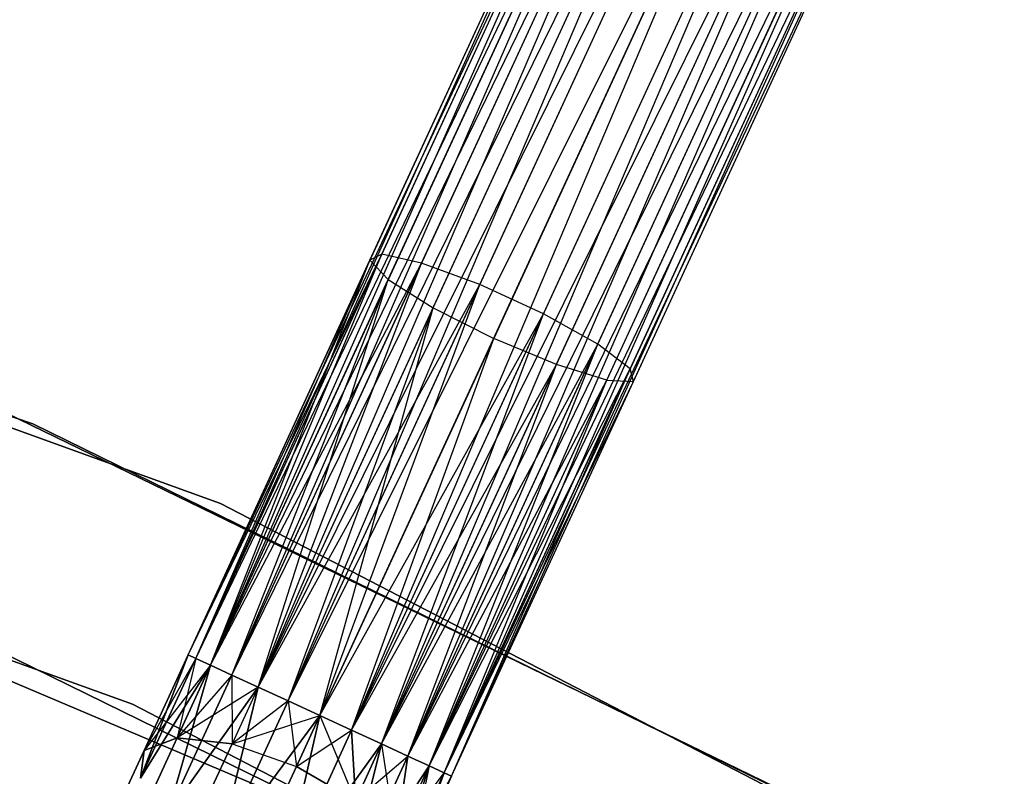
# Model space of a CAD drawing. Extents: x -91 to 91, y -91 to 262.
# Tile 413 of 480: x 24.07 to 30.8, y 56.31 to 61.49. Entities that reach past the tile are written whole.
import ezdxf

# ---------------------------------------------------------------- set-up
doc = ezdxf.new("R2010")
doc.units = 0
doc.header["$LTSCALE"] = 25.4
doc.layers.get('0').update_dxf_attribs({"linetype": 'CONTINUOUS'})

# ---------------------------------------------------------------- blocks, each defined once
blk = doc.blocks.new('ETE0_STL_1')
at = {"color": 0}
for p, q in [((25.2182, 57.1451, 169.8871), (28.4369, 64.1313, 170.1281)), ((25.2182, 57.1451, 169.8871), (28.4369, 64.1313, 170.1281)), ((25.2182, 57.1451, 170.1281), (28.4369, 64.1313, 170.1281)), ((25.2182, 57.1451, 170.1281), (28.4369, 64.1313, 170.1281)), ((25.2706, 57.121, 170.3622), (28.4369, 64.1313, 170.1281)), ((25.2706, 57.121, 170.3622), (28.4369, 64.1313, 170.1281)), ((25.2182, 57.1451, 169.8871), (28.4893, 64.1071, 169.653)), ((25.2182, 57.1451, 169.8871), (28.4893, 64.1071, 169.653)), ((25.2706, 57.121, 169.653), (28.4893, 64.1071, 169.653)), ((25.2706, 57.121, 169.653), (28.4893, 64.1071, 169.653)), ((25.2706, 57.121, 170.3622), (28.591, 64.0602, 170.5757)), ((25.2706, 57.121, 170.3622), (28.591, 64.0602, 170.5757)), ((25.3723, 57.0741, 169.4395), (28.4893, 64.1071, 169.653)), ((25.3723, 57.0741, 169.4395), (28.4893, 64.1071, 169.653)), ((25.3723, 57.0741, 170.5757), (28.591, 64.0602, 170.5757)), ((25.3723, 57.0741, 170.5757), (28.591, 64.0602, 170.5757)), ((25.5175, 57.0072, 170.7561), (28.591, 64.0602, 170.5757)), ((25.5175, 57.0072, 170.7561), (28.591, 64.0602, 170.5757)), ((25.3723, 57.0741, 169.4395), (28.7362, 63.9934, 169.2591)), ((25.3723, 57.0741, 169.4395), (28.7362, 63.9934, 169.2591)), ((25.5175, 57.0072, 169.2591), (28.7362, 63.9934, 169.2591)), ((25.5175, 57.0072, 169.2591), (28.7362, 63.9934, 169.2591)), ((25.6977, 56.9242, 169.1222), (28.7362, 63.9934, 169.2591)), ((25.6977, 56.9242, 169.1222), (28.7362, 63.9934, 169.2591)), ((25.5175, 57.0072, 170.7561), (28.9164, 63.9103, 170.8931)), ((25.5175, 57.0072, 170.7561), (28.9164, 63.9103, 170.8931)), ((25.6977, 56.9242, 170.8931), (28.9164, 63.9103, 170.8931)), ((25.6977, 56.9242, 170.8931), (28.9164, 63.9103, 170.8931)), ((25.9024, 56.8299, 170.9785), (28.9164, 63.9103, 170.8931)), ((25.9024, 56.8299, 170.9785), (28.9164, 63.9103, 170.8931)), ((25.6977, 56.9242, 169.1222), (29.1211, 63.816, 169.0367)), ((25.6977, 56.9242, 169.1222), (29.1211, 63.816, 169.0367)), ((25.9024, 56.8299, 169.0367), (29.1211, 63.816, 169.0367)), ((25.9024, 56.8299, 169.0367), (29.1211, 63.816, 169.0367)), ((25.9024, 56.8299, 170.9785), (29.3385, 63.7159, 171.0076)), ((25.9024, 56.8299, 170.9785), (29.3385, 63.7159, 171.0076)), ((26.1198, 56.7297, 169.0076), (29.3385, 63.7159, 169.0076)), ((26.1198, 56.7297, 169.0076), (29.3385, 63.7159, 169.0076)), ((26.1198, 56.7297, 171.0076), (29.3385, 63.7159, 171.0076)), ((26.1198, 56.7297, 171.0076), (29.3385, 63.7159, 171.0076)), ((29.3385, 63.7159, 171.0076), (26.3372, 56.6296, 170.9785)), ((29.3385, 63.7159, 171.0076), (26.3372, 56.6296, 170.9785)), ((26.3372, 56.6296, 169.0367), (29.5558, 63.6157, 169.0367)), ((26.3372, 56.6296, 169.0367), (29.5558, 63.6157, 169.0367)), ((26.5419, 56.5353, 169.1222), (29.5558, 63.6157, 169.0367)), ((26.5419, 56.5353, 169.1222), (29.5558, 63.6157, 169.0367)), ((26.3372, 56.6296, 170.9785), (29.7606, 63.5214, 170.8931)), ((26.3372, 56.6296, 170.9785), (29.7606, 63.5214, 170.8931)), ((26.5419, 56.5353, 170.8931), (29.7606, 63.5214, 170.8931)), ((26.5419, 56.5353, 170.8931), (29.7606, 63.5214, 170.8931)), ((26.7221, 56.4522, 170.7561), (29.7606, 63.5214, 170.8931)), ((26.7221, 56.4522, 170.7561), (29.7606, 63.5214, 170.8931)), ((26.5419, 56.5353, 169.1222), (29.9408, 63.4384, 169.2591)), ((26.5419, 56.5353, 169.1222), (29.9408, 63.4384, 169.2591)), ((26.7221, 56.4522, 169.2591), (29.9408, 63.4384, 169.2591)), ((26.7221, 56.4522, 169.2591), (29.9408, 63.4384, 169.2591)), ((26.8673, 56.3854, 169.4395), (29.9408, 63.4384, 169.2591)), ((26.8673, 56.3854, 169.4395), (29.9408, 63.4384, 169.2591)), ((26.7221, 56.4522, 170.7561), (30.086, 63.3715, 170.5757)), ((26.7221, 56.4522, 170.7561), (30.086, 63.3715, 170.5757)), ((26.8673, 56.3854, 170.5757), (30.086, 63.3715, 170.5757)), ((26.8673, 56.3854, 170.5757), (30.086, 63.3715, 170.5757)), ((26.969, 56.3385, 170.3622), (30.086, 63.3715, 170.5757)), ((26.969, 56.3385, 170.3622), (30.086, 63.3715, 170.5757)), ((26.8673, 56.3854, 169.4395), (30.1877, 63.3246, 169.653)), ((26.8673, 56.3854, 169.4395), (30.1877, 63.3246, 169.653)), ((26.969, 56.3385, 169.653), (30.1877, 63.3246, 169.653)), ((26.969, 56.3385, 169.653), (30.1877, 63.3246, 169.653)), ((27.0214, 56.3143, 169.8871), (30.1877, 63.3246, 169.653)), ((27.0214, 56.3143, 169.8871), (30.1877, 63.3246, 169.653)), ((26.969, 56.3385, 170.3622), (30.2401, 63.3005, 170.1281)), ((26.969, 56.3385, 170.3622), (30.2401, 63.3005, 170.1281)), ((27.0214, 56.3143, 170.1281), (30.2401, 63.3005, 170.1281)), ((27.0214, 56.3143, 170.1281), (30.2401, 63.3005, 170.1281)), ((27.0214, 56.3143, 169.8871), (30.2401, 63.3005, 170.1281)), ((27.0214, 56.3143, 169.8871), (30.2401, 63.3005, 170.1281)), ((26.5442, 59.8854, 320.1334), (27.7892, 62.5877, 319.4519)), ((26.5442, 59.8854, 320.1334), (27.7892, 62.5877, 319.4519)), ((26.8158, 59.8251, 320.5228), (28.0849, 62.5797, 319.8282)), ((26.8158, 59.8251, 320.5228), (28.0849, 62.5797, 319.8282)), ((26.4621, 59.845, 319.6635), (27.678, 62.4842, 318.998)), ((26.4621, 59.845, 319.6635), (27.678, 62.4842, 318.998)), ((27.2147, 59.678, 320.7428), (28.4974, 62.4621, 320.0407)), ((27.2147, 59.678, 320.7428), (28.4974, 62.4621, 320.0407)), ((26.5882, 59.7132, 319.2211), (27.7768, 62.293, 318.5705)), ((26.5882, 59.7132, 319.2211), (27.7768, 62.293, 318.5705)), ((27.6494, 59.4777, 320.7428), (28.9321, 62.2618, 320.0407)), ((27.6494, 59.4777, 320.7428), (28.9321, 62.2618, 320.0407)), ((26.8938, 59.5202, 318.9072), (28.0629, 62.0579, 318.2673)), ((26.8938, 59.5202, 318.9072), (28.0629, 62.0579, 318.2673)), ((28.0204, 59.2702, 320.5228), (29.2895, 62.0248, 319.8282)), ((28.0204, 59.2702, 320.5228), (29.2895, 62.0248, 319.8282)), ((28.4708, 61.8326, 318.1579), (27.3087, 59.3102, 318.794)), ((28.4708, 61.8326, 318.1579), (27.3087, 59.3102, 318.794)), ((28.2427, 59.1029, 320.1334), (29.4877, 61.8052, 319.4519)), ((28.2427, 59.1029, 320.1334), (29.4877, 61.8052, 319.4519)), ((27.7379, 59.1313, 318.9072), (28.9071, 61.6689, 318.2673)), ((27.7379, 59.1313, 318.9072), (28.9071, 61.6689, 318.2673)), ((28.2653, 59.0142, 319.6635), (29.4813, 61.6534, 318.998)), ((28.2653, 59.0142, 319.6635), (29.4813, 61.6534, 318.998)), ((28.0832, 59.0245, 319.2211), (29.2717, 61.6043, 318.5705)), ((28.0832, 59.0245, 319.2211), (29.2717, 61.6043, 318.5705)), ((16.2846, 61.3764, 159.5), (24.1565, 58.7257, 159.5)), ((24.1565, 58.7257, 169), (16.2846, 61.3764, 169)), ((16.2846, 61.3764, 159.5), (24.1565, 58.7257, 159.5)), ((24.1565, 58.7257, 169), (16.2846, 61.3764, 169)), ((25.4393, 58.1815, 330.5076), (17.6275, 61.0043, 330.5076)), ((17.6275, 61.0043, 321.0076), (25.4393, 58.1815, 321.0076)), ((25.4393, 58.1815, 330.5076), (17.6275, 61.0043, 330.5076)), ((17.6275, 61.0043, 321.0076), (25.4393, 58.1815, 321.0076)), ((25.2182, 57.1451, 320.1281), (26.5442, 59.8854, 320.1334)), ((25.2182, 57.1451, 320.1281), (26.5442, 59.8854, 320.1334)), ((25.2706, 57.121, 320.3622), (26.5442, 59.8854, 320.1334)), ((25.2706, 57.121, 320.3622), (26.5442, 59.8854, 320.1334)), ((25.3723, 57.0741, 320.5757), (26.5442, 59.8854, 320.1334)), ((25.3723, 57.0741, 320.5757), (26.5442, 59.8854, 320.1334)), ((26.5442, 59.8854, 320.1334), (26.4621, 59.845, 319.6635)), ((26.5442, 59.8854, 320.1334), (26.4621, 59.845, 319.6635)), ((26.8158, 59.8251, 320.5228), (26.5442, 59.8854, 320.1334)), ((26.8158, 59.8251, 320.5228), (26.5442, 59.8854, 320.1334)), ((25.2182, 57.1451, 320.1281), (26.4621, 59.845, 319.6635)), ((25.2182, 57.1451, 319.8871), (26.4621, 59.845, 319.6635)), ((25.2182, 57.1451, 319.8871), (26.4621, 59.845, 319.6635)), ((25.2182, 57.1451, 320.1281), (26.4621, 59.845, 319.6635)), ((25.2706, 57.121, 319.653), (26.4621, 59.845, 319.6635)), ((25.2706, 57.121, 319.653), (26.4621, 59.845, 319.6635)), ((25.3723, 57.0741, 319.4395), (26.4621, 59.845, 319.6635)), ((25.3723, 57.0741, 319.4395), (26.4621, 59.845, 319.6635)), ((25.3723, 57.0741, 320.5757), (26.8158, 59.8251, 320.5228)), ((25.3723, 57.0741, 320.5757), (26.8158, 59.8251, 320.5228)), ((25.5175, 57.0072, 320.7561), (26.8158, 59.8251, 320.5228)), ((25.5175, 57.0072, 320.7561), (26.8158, 59.8251, 320.5228)), ((25.6977, 56.9242, 320.8931), (26.8158, 59.8251, 320.5228)), ((25.6977, 56.9242, 320.8931), (26.8158, 59.8251, 320.5228)), ((26.4621, 59.845, 319.6635), (26.5882, 59.7132, 319.2211)), ((26.4621, 59.845, 319.6635), (26.5882, 59.7132, 319.2211)), ((27.2147, 59.678, 320.7428), (26.8158, 59.8251, 320.5228)), ((27.2147, 59.678, 320.7428), (26.8158, 59.8251, 320.5228)), ((25.3723, 57.0741, 319.4395), (26.5882, 59.7132, 319.2211)), ((25.3723, 57.0741, 319.4395), (26.5882, 59.7132, 319.2211)), ((25.5175, 57.0072, 319.2591), (26.5882, 59.7132, 319.2211)), ((25.5175, 57.0072, 319.2591), (26.5882, 59.7132, 319.2211)), ((25.6977, 56.9242, 319.1222), (26.5882, 59.7132, 319.2211)), ((25.6977, 56.9242, 319.1222), (26.5882, 59.7132, 319.2211)), ((25.6977, 56.9242, 320.8931), (27.2147, 59.678, 320.7428)), ((25.6977, 56.9242, 320.8931), (27.2147, 59.678, 320.7428)), ((25.9024, 56.8299, 320.9785), (27.2147, 59.678, 320.7428)), ((25.9024, 56.8299, 320.9785), (27.2147, 59.678, 320.7428)), ((26.1198, 56.7297, 321.0076), (27.2147, 59.678, 320.7428)), ((26.1198, 56.7297, 321.0076), (27.2147, 59.678, 320.7428)), ((26.5882, 59.7132, 319.2211), (26.8938, 59.5202, 318.9072)), ((26.5882, 59.7132, 319.2211), (26.8938, 59.5202, 318.9072)), ((27.6494, 59.4777, 320.7428), (27.2147, 59.678, 320.7428)), ((27.6494, 59.4777, 320.7428), (27.2147, 59.678, 320.7428)), ((17.2111, 59.5632, 330.5076), (24.8384, 56.8072, 330.5076)), ((24.8384, 56.8072, 321.0076), (17.2111, 59.5632, 321.0076)), ((24.8384, 56.8072, 321.0076), (17.2111, 59.5632, 321.0076)), ((17.2111, 59.5632, 330.5076), (24.8384, 56.8072, 330.5076)), ((25.6977, 56.9242, 319.1222), (26.8938, 59.5202, 318.9072)), ((25.6977, 56.9242, 319.1222), (26.8938, 59.5202, 318.9072)), ((25.9024, 56.8299, 319.0367), (26.8938, 59.5202, 318.9072)), ((25.9024, 56.8299, 319.0367), (26.8938, 59.5202, 318.9072)), ((26.1198, 56.7297, 319.0076), (26.8938, 59.5202, 318.9072)), ((26.1198, 56.7297, 319.0076), (26.8938, 59.5202, 318.9072)), ((26.1198, 56.7297, 321.0076), (27.6494, 59.4777, 320.7428)), ((26.1198, 56.7297, 321.0076), (27.6494, 59.4777, 320.7428)), ((26.3372, 56.6296, 320.9785), (27.6494, 59.4777, 320.7428)), ((26.3372, 56.6296, 320.9785), (27.6494, 59.4777, 320.7428)), ((26.5419, 56.5353, 320.8931), (27.6494, 59.4777, 320.7428)), ((26.5419, 56.5353, 320.8931), (27.6494, 59.4777, 320.7428)), ((26.8938, 59.5202, 318.9072), (27.3087, 59.3102, 318.794)), ((26.8938, 59.5202, 318.9072), (27.3087, 59.3102, 318.794)), ((28.0204, 59.2702, 320.5228), (27.6494, 59.4777, 320.7428)), ((28.0204, 59.2702, 320.5228), (27.6494, 59.4777, 320.7428)), ((27.3087, 59.3102, 318.794), (26.1198, 56.7297, 319.0076)), ((27.3087, 59.3102, 318.794), (26.1198, 56.7297, 319.0076)), ((26.3372, 56.6296, 319.0367), (27.3087, 59.3102, 318.794)), ((26.3372, 56.6296, 319.0367), (27.3087, 59.3102, 318.794)), ((26.5419, 56.5353, 320.8931), (28.0204, 59.2702, 320.5228)), ((26.5419, 56.5353, 320.8931), (28.0204, 59.2702, 320.5228)), ((26.7221, 56.4522, 320.7561), (28.0204, 59.2702, 320.5228)), ((26.7221, 56.4522, 320.7561), (28.0204, 59.2702, 320.5228)), ((26.8673, 56.3854, 320.5757), (28.0204, 59.2702, 320.5228)), ((26.8673, 56.3854, 320.5757), (28.0204, 59.2702, 320.5228)), ((27.7379, 59.1313, 318.9072), (27.3087, 59.3102, 318.794)), ((27.7379, 59.1313, 318.9072), (27.3087, 59.3102, 318.794)), ((28.2427, 59.1029, 320.1334), (28.0204, 59.2702, 320.5228)), ((28.2427, 59.1029, 320.1334), (28.0204, 59.2702, 320.5228)), ((26.3372, 56.6296, 319.0367), (27.7379, 59.1313, 318.9072)), ((26.3372, 56.6296, 319.0367), (27.7379, 59.1313, 318.9072)), ((26.5419, 56.5353, 319.1222), (27.7379, 59.1313, 318.9072)), ((26.5419, 56.5353, 319.1222), (27.7379, 59.1313, 318.9072)), ((26.7221, 56.4522, 319.2591), (27.7379, 59.1313, 318.9072)), ((26.7221, 56.4522, 319.2591), (27.7379, 59.1313, 318.9072)), ((28.0832, 59.0245, 319.2211), (27.7379, 59.1313, 318.9072)), ((28.0832, 59.0245, 319.2211), (27.7379, 59.1313, 318.9072)), ((26.8673, 56.3854, 320.5757), (28.2427, 59.1029, 320.1334)), ((26.8673, 56.3854, 320.5757), (28.2427, 59.1029, 320.1334)), ((26.969, 56.3385, 320.3622), (28.2427, 59.1029, 320.1334)), ((26.969, 56.3385, 320.3622), (28.2427, 59.1029, 320.1334)), ((27.0214, 56.3143, 320.1281), (28.2427, 59.1029, 320.1334)), ((27.0214, 56.3143, 320.1281), (28.2427, 59.1029, 320.1334)), ((28.2653, 59.0142, 319.6635), (28.2427, 59.1029, 320.1334)), ((28.2653, 59.0142, 319.6635), (28.2427, 59.1029, 320.1334)), ((26.7221, 56.4522, 319.2591), (28.0832, 59.0245, 319.2211)), ((26.7221, 56.4522, 319.2591), (28.0832, 59.0245, 319.2211)), ((26.8673, 56.3854, 319.4395), (28.0832, 59.0245, 319.2211)), ((26.8673, 56.3854, 319.4395), (28.0832, 59.0245, 319.2211)), ((26.969, 56.3385, 319.653), (28.0832, 59.0245, 319.2211)), ((26.969, 56.3385, 319.653), (28.0832, 59.0245, 319.2211)), ((26.969, 56.3385, 319.653), (28.2653, 59.0142, 319.6635)), ((26.969, 56.3385, 319.653), (28.2653, 59.0142, 319.6635)), ((27.0214, 56.3143, 319.8871), (28.2653, 59.0142, 319.6635)), ((27.0214, 56.3143, 320.1281), (28.2653, 59.0142, 319.6635)), ((27.0214, 56.3143, 320.1281), (28.2653, 59.0142, 319.6635)), ((27.0214, 56.3143, 319.8871), (28.2653, 59.0142, 319.6635)), ((28.0832, 59.0245, 319.2211), (28.2653, 59.0142, 319.6635)), ((28.0832, 59.0245, 319.2211), (28.2653, 59.0142, 319.6635)), ((31.4471, 55.1664, 158.5), (23.9774, 58.7991, 158.5)), ((23.9774, 58.7991, 159.5), (31.4471, 55.1664, 159.5)), ((31.4471, 55.1664, 158.5), (23.9774, 58.7991, 158.5)), ((23.9774, 58.7991, 159.5), (31.4471, 55.1664, 159.5)), ((24.1565, 58.7257, 159.5), (31.6151, 55.0703, 159.5)), ((31.6151, 55.0703, 169), (24.1565, 58.7257, 169)), ((24.1565, 58.7257, 159.5), (31.6151, 55.0703, 159.5)), ((24.1565, 58.7257, 159.5), (24.1565, 58.7257, 169)), ((31.6151, 55.0703, 169), (24.1565, 58.7257, 169)), ((24.1565, 58.7257, 159.5), (24.1565, 58.7257, 169)), ((27.8505, 55.3367, 327.5076), (20.3893, 58.4985, 327.5076)), ((20.3893, 58.4985, 328.5076), (27.8505, 55.3367, 328.5076)), ((27.8505, 55.3367, 327.5076), (20.3893, 58.4985, 327.5076)), ((20.3893, 58.4985, 328.5076), (27.8505, 55.3367, 328.5076)), ((32.8159, 54.3633, 330.5076), (25.4393, 58.1815, 330.5076)), ((25.4393, 58.1815, 321.0076), (32.8159, 54.3633, 321.0076)), ((25.4393, 58.1815, 330.5076), (25.4393, 58.1815, 321.0076)), ((32.8159, 54.3633, 330.5076), (25.4393, 58.1815, 330.5076)), ((25.4393, 58.1815, 321.0076), (32.8159, 54.3633, 321.0076)), ((25.4393, 58.1815, 330.5076), (25.4393, 58.1815, 321.0076)), ((30.8683, 53.7694, 159.5), (23.5859, 57.3385, 159.5)), ((23.5859, 57.3385, 169), (30.8683, 53.7694, 169)), ((23.5859, 57.3385, 169), (30.8683, 53.7694, 169)), ((30.8683, 53.7694, 159.5), (23.5859, 57.3385, 159.5)), ((24.8935, 56.3026, 319.8322), (25.2182, 57.1451, 319.8871)), ((24.8935, 56.3026, 319.8322), (25.2182, 57.1451, 319.8871)), ((25.2182, 57.1451, 170.1281), (24.8935, 56.3026, 170.183)), ((25.2182, 57.1451, 170.1281), (24.8935, 56.3026, 170.183)), ((24.8935, 56.3026, 319.8322), (25.2706, 57.121, 319.653)), ((24.8935, 56.3026, 319.8322), (25.2706, 57.121, 319.653)), ((25.2706, 57.121, 170.3622), (24.8935, 56.3026, 170.183)), ((25.2706, 57.121, 170.3622), (24.8935, 56.3026, 170.183)), ((24.9172, 56.4919, 320.2712), (25.2182, 57.1451, 319.8871)), ((24.9172, 56.4919, 320.2712), (25.2182, 57.1451, 320.1281)), ((24.9172, 56.4919, 320.2712), (25.2182, 57.1451, 319.8871)), ((24.9172, 56.4919, 320.2712), (25.2182, 57.1451, 320.1281)), ((25.2182, 57.1451, 169.8871), (24.9172, 56.4919, 169.744)), ((25.2182, 57.1451, 170.1281), (24.9172, 56.4919, 169.744)), ((25.2182, 57.1451, 170.1281), (24.9172, 56.4919, 169.744)), ((25.2182, 57.1451, 169.8871), (24.9172, 56.4919, 169.744)), ((25.2706, 57.121, 320.3622), (24.9172, 56.4919, 320.2712)), ((25.2706, 57.121, 320.3622), (24.9172, 56.4919, 320.2712)), ((25.2706, 57.121, 169.653), (24.9172, 56.4919, 169.744)), ((25.2706, 57.121, 169.653), (24.9172, 56.4919, 169.744)), ((25.2706, 57.121, 169.653), (25.143, 56.5764, 169.3306)), ((25.2706, 57.121, 169.653), (25.143, 56.5764, 169.3306)), ((25.2182, 57.1451, 319.8871), (25.2706, 57.121, 319.653)), ((25.2706, 57.121, 320.3622), (25.2182, 57.1451, 320.1281)), ((25.2182, 57.1451, 319.8871), (25.2706, 57.121, 319.653)), ((25.2706, 57.121, 320.3622), (25.2182, 57.1451, 320.1281)), ((25.2706, 57.121, 169.653), (25.2182, 57.1451, 169.8871)), ((25.2182, 57.1451, 170.1281), (25.2706, 57.121, 170.3622)), ((25.2182, 57.1451, 170.1281), (25.2706, 57.121, 170.3622)), ((25.2706, 57.121, 169.653), (25.2182, 57.1451, 169.8871)), ((25.2706, 57.121, 319.653), (25.3723, 57.0741, 319.4395)), ((25.3723, 57.0741, 320.5757), (25.2706, 57.121, 320.3622)), ((25.2706, 57.121, 319.653), (25.3723, 57.0741, 319.4395)), ((25.3723, 57.0741, 320.5757), (25.2706, 57.121, 320.3622)), ((25.3723, 57.0741, 169.4395), (25.2706, 57.121, 169.653)), ((25.2706, 57.121, 170.3622), (25.3723, 57.0741, 170.5757)), ((25.2706, 57.121, 170.3622), (25.3723, 57.0741, 170.5757)), ((25.3723, 57.0741, 169.4395), (25.2706, 57.121, 169.653)), ((24.8935, 56.3026, 319.8322), (25.3723, 57.0741, 319.4395)), ((24.8935, 56.3026, 319.8322), (25.3723, 57.0741, 319.4395)), ((25.3723, 57.0741, 170.5757), (24.8935, 56.3026, 170.183)), ((25.3723, 57.0741, 170.5757), (24.8935, 56.3026, 170.183)), ((25.3723, 57.0741, 320.5757), (24.9172, 56.4919, 320.2712)), ((25.3723, 57.0741, 320.5757), (24.9172, 56.4919, 320.2712)), ((25.0774, 56.0519, 319.4683), (25.3723, 57.0741, 319.4395)), ((25.0774, 56.0519, 319.4683), (25.3723, 57.0741, 319.4395)), ((25.3723, 57.0741, 170.5757), (25.0774, 56.0519, 170.5469)), ((25.3723, 57.0741, 170.5757), (25.0774, 56.0519, 170.5469)), ((25.143, 56.5764, 320.6847), (25.3723, 57.0741, 320.5757)), ((25.143, 56.5764, 320.6847), (25.3723, 57.0741, 320.5757)), ((25.3723, 57.0741, 169.4395), (25.143, 56.5764, 169.3306)), ((25.3723, 57.0741, 169.4395), (25.143, 56.5764, 169.3306)), ((25.3723, 57.0741, 319.4395), (25.5175, 57.0072, 319.2591)), ((25.5175, 57.0072, 320.7561), (25.3723, 57.0741, 320.5757)), ((25.3723, 57.0741, 319.4395), (25.5175, 57.0072, 319.2591)), ((25.5175, 57.0072, 320.7561), (25.3723, 57.0741, 320.5757)), ((25.5175, 57.0072, 169.2591), (25.3723, 57.0741, 169.4395)), ((25.3723, 57.0741, 170.5757), (25.5175, 57.0072, 170.7561)), ((25.3723, 57.0741, 170.5757), (25.5175, 57.0072, 170.7561)), ((25.5175, 57.0072, 169.2591), (25.3723, 57.0741, 169.4395)), ((25.0774, 56.0519, 319.4683), (25.5175, 57.0072, 319.2591)), ((25.0774, 56.0519, 319.4683), (25.5175, 57.0072, 319.2591)), ((25.5175, 57.0072, 170.7561), (25.0774, 56.0519, 170.5469)), ((25.5175, 57.0072, 170.7561), (25.0774, 56.0519, 170.5469)), ((25.5175, 57.0072, 320.7561), (25.143, 56.5764, 320.6847)), ((25.5175, 57.0072, 320.7561), (25.143, 56.5764, 320.6847)), ((25.5175, 57.0072, 169.2591), (25.143, 56.5764, 169.3306)), ((25.5175, 57.0072, 169.2591), (25.143, 56.5764, 169.3306)), ((25.5175, 57.0072, 319.2591), (25.6977, 56.9242, 319.1222)), ((25.6977, 56.9242, 320.8931), (25.5175, 57.0072, 320.7561)), ((25.5175, 57.0072, 319.2591), (25.6977, 56.9242, 319.1222)), ((25.6977, 56.9242, 320.8931), (25.5175, 57.0072, 320.7561)), ((25.6977, 56.9242, 169.1222), (25.5175, 57.0072, 169.2591)), ((25.5175, 57.0072, 170.7561), (25.6977, 56.9242, 170.8931)), ((25.5175, 57.0072, 170.7561), (25.6977, 56.9242, 170.8931)), ((25.5175, 57.0072, 169.2591), (25.5192, 56.5368, 169.0373)), ((25.5175, 57.0072, 169.2591), (25.5192, 56.5368, 169.0373)), ((25.6977, 56.9242, 169.1222), (25.5175, 57.0072, 169.2591)), ((25.0774, 56.0519, 319.4683), (25.6977, 56.9242, 319.1222)), ((25.0774, 56.0519, 319.4683), (25.6977, 56.9242, 319.1222)), ((25.6977, 56.9242, 170.8931), (25.0774, 56.0519, 170.5469)), ((25.6977, 56.9242, 170.8931), (25.0774, 56.0519, 170.5469)), ((25.6977, 56.9242, 320.8931), (25.143, 56.5764, 320.6847)), ((25.6977, 56.9242, 320.8931), (25.143, 56.5764, 320.6847)), ((25.4267, 55.7973, 319.2628), (25.6977, 56.9242, 319.1222)), ((25.4267, 55.7973, 319.2628), (25.6977, 56.9242, 319.1222)), ((25.6977, 56.9242, 170.8931), (25.4267, 55.7973, 170.7524)), ((25.6977, 56.9242, 170.8931), (25.4267, 55.7973, 170.7524)), ((25.6977, 56.9242, 320.8931), (25.5192, 56.5368, 320.9779)), ((25.6977, 56.9242, 320.8931), (25.5192, 56.5368, 320.9779)), ((25.6977, 56.9242, 169.1222), (25.5192, 56.5368, 169.0373)), ((25.6977, 56.9242, 169.1222), (25.5192, 56.5368, 169.0373)), ((25.6977, 56.9242, 319.1222), (25.9024, 56.8299, 319.0367)), ((25.9024, 56.8299, 320.9785), (25.6977, 56.9242, 320.8931)), ((25.6977, 56.9242, 319.1222), (25.9024, 56.8299, 319.0367)), ((25.9024, 56.8299, 320.9785), (25.6977, 56.9242, 320.8931)), ((25.9024, 56.8299, 169.0367), (25.6977, 56.9242, 169.1222)), ((25.6977, 56.9242, 170.8931), (25.9024, 56.8299, 170.9785)), ((25.6977, 56.9242, 170.8931), (25.9024, 56.8299, 170.9785)), ((25.9024, 56.8299, 169.0367), (25.6977, 56.9242, 169.1222)), ((24.8384, 56.8072, 330.5076), (32.0407, 53.0791, 330.5076)), ((32.0407, 53.0791, 321.0076), (24.8384, 56.8072, 321.0076)), ((24.8384, 56.8072, 321.0076), (24.8384, 56.8072, 330.5076)), ((24.8384, 56.8072, 321.0076), (24.8384, 56.8072, 330.5076)), ((32.0407, 53.0791, 321.0076), (24.8384, 56.8072, 321.0076)), ((24.8384, 56.8072, 330.5076), (32.0407, 53.0791, 330.5076)), ((25.4267, 55.7973, 319.2628), (25.9024, 56.8299, 319.0367)), ((25.4267, 55.7973, 319.2628), (25.9024, 56.8299, 319.0367)), ((25.9024, 56.8299, 170.9785), (25.4267, 55.7973, 170.7524)), ((25.9024, 56.8299, 170.9785), (25.4267, 55.7973, 170.7524)), ((25.9024, 56.8299, 320.9785), (25.5192, 56.5368, 320.9779)), ((25.9024, 56.8299, 320.9785), (25.5192, 56.5368, 320.9779)), ((25.9024, 56.8299, 169.0367), (25.5192, 56.5368, 169.0373)), ((25.9024, 56.8299, 169.0367), (25.5192, 56.5368, 169.0373)), ((25.9024, 56.8299, 319.0367), (26.1198, 56.7297, 319.0076)), ((26.1198, 56.7297, 321.0076), (25.9024, 56.8299, 320.9785)), ((25.9024, 56.8299, 319.0367), (26.1198, 56.7297, 319.0076)), ((26.1198, 56.7297, 321.0076), (25.9024, 56.8299, 320.9785)), ((26.1198, 56.7297, 169.0076), (25.9024, 56.8299, 169.0367)), ((25.9024, 56.8299, 170.9785), (26.1198, 56.7297, 171.0076)), ((25.9024, 56.8299, 170.9785), (26.1198, 56.7297, 171.0076)), ((25.9024, 56.8299, 169.0367), (25.9597, 56.3822, 168.9315)), ((25.9024, 56.8299, 169.0367), (25.9597, 56.3822, 168.9315)), ((26.1198, 56.7297, 169.0076), (25.9024, 56.8299, 169.0367)), ((25.4267, 55.7973, 319.2628), (26.1198, 56.7297, 319.0076)), ((25.4267, 55.7973, 319.2628), (26.1198, 56.7297, 319.0076)), ((26.1198, 56.7297, 171.0076), (25.4267, 55.7973, 170.7524)), ((26.1198, 56.7297, 171.0076), (25.4267, 55.7973, 170.7524)), ((25.5192, 56.5368, 320.9779), (26.1198, 56.7297, 321.0076)), ((25.5192, 56.5368, 320.9779), (26.1198, 56.7297, 321.0076)), ((25.8614, 55.597, 319.2628), (26.1198, 56.7297, 319.0076)), ((25.8614, 55.597, 319.2628), (26.1198, 56.7297, 319.0076)), ((26.1198, 56.7297, 171.0076), (25.8614, 55.597, 170.7524)), ((26.1198, 56.7297, 171.0076), (25.8614, 55.597, 170.7524)), ((26.1198, 56.7297, 321.0076), (25.9597, 56.3822, 321.0837)), ((26.1198, 56.7297, 321.0076), (25.9597, 56.3822, 321.0837)), ((25.9597, 56.3822, 168.9315), (26.1198, 56.7297, 169.0076)), ((25.9597, 56.3822, 168.9315), (26.1198, 56.7297, 169.0076)), ((26.3372, 56.6296, 320.9785), (26.1198, 56.7297, 321.0076)), ((26.1198, 56.7297, 319.0076), (26.3372, 56.6296, 319.0367)), ((26.3372, 56.6296, 320.9785), (26.1198, 56.7297, 321.0076)), ((26.1198, 56.7297, 319.0076), (26.3372, 56.6296, 319.0367)), ((26.3372, 56.6296, 169.0367), (26.1198, 56.7297, 169.0076)), ((26.1198, 56.7297, 171.0076), (26.3372, 56.6296, 170.9785)), ((26.1198, 56.7297, 169.0076), (26.3634, 56.1479, 169.0373)), ((26.3372, 56.6296, 169.0367), (26.1198, 56.7297, 169.0076)), ((26.1198, 56.7297, 169.0076), (26.3634, 56.1479, 169.0373)), ((26.1198, 56.7297, 171.0076), (26.3372, 56.6296, 170.9785)), ((24.9172, 56.4919, 320.2712), (25.143, 56.5764, 320.6847)), ((24.9172, 56.4919, 320.2712), (25.143, 56.5764, 320.6847)), ((25.143, 56.5764, 169.3306), (24.9172, 56.4919, 169.744)), ((25.143, 56.5764, 169.3306), (24.9172, 56.4919, 169.744)), ((24.9486, 56.1545, 320.9951), (25.143, 56.5764, 320.6847)), ((24.9486, 56.1545, 320.9951), (25.143, 56.5764, 320.6847)), ((25.143, 56.5764, 169.3306), (24.9486, 56.1545, 169.0201)), ((25.143, 56.5764, 169.3306), (24.9486, 56.1545, 169.0201)), ((25.5192, 56.5368, 320.9779), (25.143, 56.5764, 320.6847)), ((25.5192, 56.5368, 320.9779), (25.143, 56.5764, 320.6847)), ((25.143, 56.5764, 169.3306), (25.5192, 56.5368, 169.0373)), ((25.143, 56.5764, 169.3306), (25.5192, 56.5368, 169.0373)), ((25.8614, 55.597, 319.2628), (26.3372, 56.6296, 319.0367)), ((25.8614, 55.597, 319.2628), (26.3372, 56.6296, 319.0367)), ((26.3372, 56.6296, 170.9785), (25.8614, 55.597, 170.7524)), ((26.3372, 56.6296, 170.9785), (25.8614, 55.597, 170.7524)), ((25.9597, 56.3822, 321.0837), (26.3372, 56.6296, 320.9785)), ((25.9597, 56.3822, 321.0837), (26.3372, 56.6296, 320.9785)), ((26.3634, 56.1479, 320.9779), (26.3372, 56.6296, 320.9785)), ((26.3634, 56.1479, 320.9779), (26.3372, 56.6296, 320.9785)), ((26.5419, 56.5353, 320.8931), (26.3372, 56.6296, 320.9785)), ((26.3372, 56.6296, 319.0367), (26.5419, 56.5353, 319.1222)), ((26.5419, 56.5353, 320.8931), (26.3372, 56.6296, 320.9785)), ((26.3372, 56.6296, 319.0367), (26.5419, 56.5353, 319.1222)), ((26.3372, 56.6296, 170.9785), (26.5419, 56.5353, 170.8931)), ((26.5419, 56.5353, 169.1222), (26.3372, 56.6296, 169.0367)), ((26.3372, 56.6296, 169.0367), (26.3634, 56.1479, 169.0373)), ((26.3372, 56.6296, 169.0367), (26.3634, 56.1479, 169.0373)), ((26.5419, 56.5353, 169.1222), (26.3372, 56.6296, 169.0367)), ((26.3372, 56.6296, 170.9785), (26.5419, 56.5353, 170.8931)), ((25.3679, 56.2084, 321.2195), (25.5192, 56.5368, 320.9779)), ((25.3679, 56.2084, 321.2195), (25.5192, 56.5368, 320.9779)), ((25.5192, 56.5368, 169.0373), (25.3679, 56.2084, 168.7957)), ((25.5192, 56.5368, 169.0373), (25.3679, 56.2084, 168.7957)), ((25.5192, 56.5368, 320.9779), (25.9597, 56.3822, 321.0837)), ((25.5192, 56.5368, 320.9779), (25.9597, 56.3822, 321.0837)), ((25.5192, 56.5368, 169.0373), (25.9597, 56.3822, 168.9315)), ((25.5192, 56.5368, 169.0373), (25.9597, 56.3822, 168.9315)), ((25.8614, 55.597, 319.2628), (26.5419, 56.5353, 319.1222)), ((25.8614, 55.597, 319.2628), (26.5419, 56.5353, 319.1222)), ((26.5419, 56.5353, 170.8931), (25.8614, 55.597, 170.7524)), ((26.5419, 56.5353, 170.8931), (25.8614, 55.597, 170.7524)), ((26.2819, 55.497, 319.4683), (26.5419, 56.5353, 319.1222)), ((26.2819, 55.497, 319.4683), (26.5419, 56.5353, 319.1222)), ((26.5419, 56.5353, 170.8931), (26.2819, 55.497, 170.5469)), ((26.5419, 56.5353, 170.8931), (26.2819, 55.497, 170.5469)), ((26.3634, 56.1479, 320.9779), (26.5419, 56.5353, 320.8931)), ((26.3634, 56.1479, 320.9779), (26.5419, 56.5353, 320.8931)), ((26.5419, 56.5353, 169.1222), (26.3634, 56.1479, 169.0373)), ((26.5419, 56.5353, 169.1222), (26.3634, 56.1479, 169.0373)), ((26.7221, 56.4522, 320.7561), (26.5419, 56.5353, 320.8931)), ((26.5419, 56.5353, 319.1222), (26.7221, 56.4522, 319.2591)), ((26.7221, 56.4522, 320.7561), (26.5419, 56.5353, 320.8931)), ((26.5419, 56.5353, 319.1222), (26.7221, 56.4522, 319.2591)), ((26.5419, 56.5353, 170.8931), (26.7221, 56.4522, 170.7561)), ((26.7221, 56.4522, 169.2591), (26.5419, 56.5353, 169.1222)), ((26.5419, 56.5353, 169.1222), (26.638, 55.8877, 169.3306)), ((26.7221, 56.4522, 169.2591), (26.5419, 56.5353, 169.1222)), ((26.5419, 56.5353, 169.1222), (26.638, 55.8877, 169.3306)), ((26.5419, 56.5353, 170.8931), (26.7221, 56.4522, 170.7561)), ((24.6621, 55.9381, 320.6786), (24.9172, 56.4919, 320.2712)), ((24.6621, 55.9381, 320.6786), (24.9172, 56.4919, 320.2712)), ((24.9172, 56.4919, 169.744), (24.6621, 55.9381, 169.3366)), ((24.9172, 56.4919, 169.744), (24.6621, 55.9381, 169.3366)), ((24.8935, 56.3026, 319.8322), (24.9172, 56.4919, 320.2712)), ((24.8935, 56.3026, 319.8322), (24.9172, 56.4919, 320.2712)), ((24.9172, 56.4919, 169.744), (24.8935, 56.3026, 170.183)), ((24.9172, 56.4919, 169.744), (24.8935, 56.3026, 170.183)), ((26.2819, 55.497, 319.4683), (26.7221, 56.4522, 319.2591)), ((26.2819, 55.497, 319.4683), (26.7221, 56.4522, 319.2591)), ((26.7221, 56.4522, 170.7561), (26.2819, 55.497, 170.5469)), ((26.7221, 56.4522, 170.7561), (26.2819, 55.497, 170.5469)), ((26.3634, 56.1479, 320.9779), (26.7221, 56.4522, 320.7561)), ((26.3634, 56.1479, 320.9779), (26.7221, 56.4522, 320.7561)), ((26.638, 55.8877, 320.6847), (26.7221, 56.4522, 320.7561)), ((26.638, 55.8877, 320.6847), (26.7221, 56.4522, 320.7561)), ((26.7221, 56.4522, 169.2591), (26.638, 55.8877, 169.3306)), ((26.7221, 56.4522, 169.2591), (26.638, 55.8877, 169.3306)), ((26.8673, 56.3854, 320.5757), (26.7221, 56.4522, 320.7561)), ((26.7221, 56.4522, 319.2591), (26.8673, 56.3854, 319.4395)), ((26.8673, 56.3854, 320.5757), (26.7221, 56.4522, 320.7561)), ((26.7221, 56.4522, 319.2591), (26.8673, 56.3854, 319.4395)), ((26.7221, 56.4522, 170.7561), (26.8673, 56.3854, 170.5757)), ((26.8673, 56.3854, 169.4395), (26.7221, 56.4522, 169.2591)), ((26.8673, 56.3854, 169.4395), (26.7221, 56.4522, 169.2591)), ((26.7221, 56.4522, 170.7561), (26.8673, 56.3854, 170.5757)), ((25.9597, 56.3822, 321.0837), (25.8239, 56.0875, 321.3005)), ((25.9597, 56.3822, 321.0837), (25.8239, 56.0875, 321.3005)), ((25.8239, 56.0875, 168.7147), (25.9597, 56.3822, 168.9315)), ((25.8239, 56.0875, 168.7147), (25.9597, 56.3822, 168.9315)), ((25.9597, 56.3822, 321.0837), (26.3634, 56.1479, 320.9779)), ((25.9597, 56.3822, 321.0837), (26.3634, 56.1479, 320.9779)), ((26.3634, 56.1479, 169.0373), (25.9597, 56.3822, 168.9315)), ((26.3634, 56.1479, 169.0373), (25.9597, 56.3822, 168.9315)), ((26.2819, 55.497, 319.4683), (26.8673, 56.3854, 319.4395)), ((26.2819, 55.497, 319.4683), (26.8673, 56.3854, 319.4395)), ((26.8673, 56.3854, 170.5757), (26.2819, 55.497, 170.5469)), ((26.8673, 56.3854, 170.5757), (26.2819, 55.497, 170.5469)), ((26.592, 55.5201, 319.8322), (26.8673, 56.3854, 319.4395)), ((26.592, 55.5201, 319.8322), (26.8673, 56.3854, 319.4395)), ((26.8673, 56.3854, 170.5757), (26.592, 55.5201, 170.183)), ((26.8673, 56.3854, 170.5757), (26.592, 55.5201, 170.183)), ((26.638, 55.8877, 320.6847), (26.8673, 56.3854, 320.5757)), ((26.638, 55.8877, 320.6847), (26.8673, 56.3854, 320.5757)), ((26.8673, 56.3854, 169.4395), (26.638, 55.8877, 169.3306)), ((26.8673, 56.3854, 169.4395), (26.638, 55.8877, 169.3306)), ((26.8673, 56.3854, 169.4395), (26.7204, 55.6611, 169.744)), ((26.8673, 56.3854, 169.4395), (26.7204, 55.6611, 169.744)), ((26.969, 56.3385, 320.3622), (26.8673, 56.3854, 320.5757)), ((26.8673, 56.3854, 319.4395), (26.969, 56.3385, 319.653)), ((26.969, 56.3385, 320.3622), (26.8673, 56.3854, 320.5757)), ((26.8673, 56.3854, 319.4395), (26.969, 56.3385, 319.653)), ((26.8673, 56.3854, 170.5757), (26.969, 56.3385, 170.3622)), ((26.969, 56.3385, 169.653), (26.8673, 56.3854, 169.4395)), ((26.969, 56.3385, 169.653), (26.8673, 56.3854, 169.4395)), ((26.8673, 56.3854, 170.5757), (26.969, 56.3385, 170.3622)), ((26.592, 55.5201, 319.8322), (26.969, 56.3385, 319.653)), ((26.592, 55.5201, 319.8322), (26.969, 56.3385, 319.653)), ((26.969, 56.3385, 170.3622), (26.592, 55.5201, 170.183)), ((26.969, 56.3385, 170.3622), (26.592, 55.5201, 170.183)), ((26.592, 55.5201, 319.8322), (27.0214, 56.3143, 319.8871)), ((26.592, 55.5201, 319.8322), (27.0214, 56.3143, 319.8871)), ((27.0214, 56.3143, 170.1281), (26.592, 55.5201, 170.183)), ((27.0214, 56.3143, 170.1281), (26.592, 55.5201, 170.183)), ((26.638, 55.8877, 320.6847), (26.969, 56.3385, 320.3622)), ((26.638, 55.8877, 320.6847), (26.969, 56.3385, 320.3622)), ((26.7204, 55.6611, 320.2712), (26.969, 56.3385, 320.3622)), ((26.7204, 55.6611, 320.2712), (26.969, 56.3385, 320.3622)), ((26.969, 56.3385, 169.653), (26.7204, 55.6611, 169.744)), ((26.969, 56.3385, 169.653), (26.7204, 55.6611, 169.744)), ((26.7204, 55.6611, 320.2712), (27.0214, 56.3143, 320.1281)), ((26.7204, 55.6611, 320.2712), (27.0214, 56.3143, 319.8871)), ((26.7204, 55.6611, 320.2712), (27.0214, 56.3143, 320.1281)), ((26.7204, 55.6611, 320.2712), (27.0214, 56.3143, 319.8871)), ((27.0214, 56.3143, 170.1281), (26.7204, 55.6611, 169.744)), ((27.0214, 56.3143, 169.8871), (26.7204, 55.6611, 169.744)), ((27.0214, 56.3143, 169.8871), (26.7204, 55.6611, 169.744)), ((27.0214, 56.3143, 170.1281), (26.7204, 55.6611, 169.744)), ((27.0214, 56.3143, 320.1281), (26.969, 56.3385, 320.3622)), ((26.969, 56.3385, 319.653), (27.0214, 56.3143, 319.8871)), ((27.0214, 56.3143, 320.1281), (26.969, 56.3385, 320.3622)), ((26.969, 56.3385, 319.653), (27.0214, 56.3143, 319.8871)), ((26.969, 56.3385, 170.3622), (27.0214, 56.3143, 170.1281)), ((27.0214, 56.3143, 169.8871), (26.969, 56.3385, 169.653)), ((27.0214, 56.3143, 169.8871), (26.969, 56.3385, 169.653)), ((26.969, 56.3385, 170.3622), (27.0214, 56.3143, 170.1281))]:
    blk.add_line(p, q, dxfattribs=at)

msp = doc.modelspace()

# ---------------------------------------------------------------- block references
at = {"color": 253}
msp.add_blockref('ETE0_STL_1', (0, 0), dxfattribs=at)

doc.saveas('drawing.dxf')
